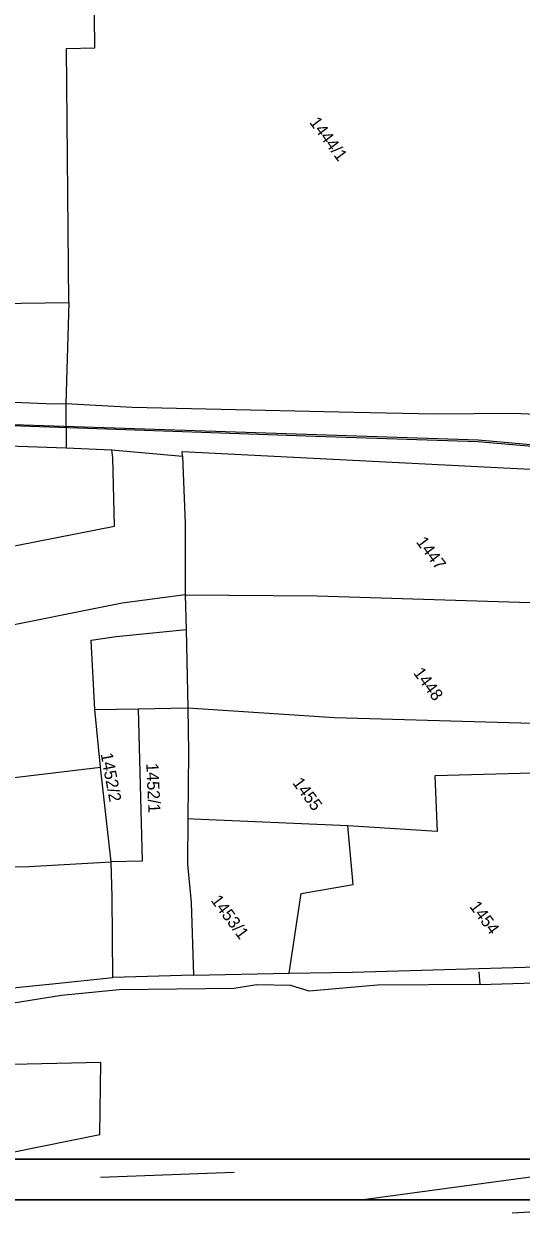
# Model space of a CAD drawing. Extents: x -601580 to 4, y -1204314 to 4.
# Drawn here: x -601526.1 to -601495.4, y -1203417.7 to -1203344.3 of the extents above; entities that cross this region are included whole.
import ezdxf

# ---------------------------------------------------------------- set-up
doc = ezdxf.new("R2010")
doc.units = 0
for name, color, linetype in [('00-KN-HRANICE PARCEL', 7, 'Continuous'), ('00-KN-PARC. CISLA', 7, 'Continuous'), ('00-KN-VNITRNI KRESBA', 7, 'Continuous'), ('00-RAZÍTKO', 7, 'Continuous'), ('00-SITE KOM. KABEL', 7, 'Continuous'), ('00-VAK-KANAL-POTRUBI', 7, 'Continuous'), ('00-VAK-VODA-RAD IGIS', 7, 'Continuous')]:
    doc.layers.add(name, color=color, linetype=linetype)

msp = doc.modelspace()

# ---------------------------------------------------------------- linework, layer by layer
for points in [[(-601473.985, -1203270.826), (-601473.985, -1203268.326), (-601579.036, -1203268.326), (-601579.036, -1203416.826), (-601473.985, -1203416.826), (-601473.985, -1203414.326)], [(-601476.485, -1203270.826), (-601576.536, -1203270.826), (-601576.536, -1203414.326), (-601476.485, -1203414.326)]]:
    msp.add_lwpolyline(points)
at = {"layer": '00-KN-HRANICE PARCEL'}
for p, q in [((-601536.431, -1203361.699), (-601523.31, -1203361.524)), ((-601523.31, -1203361.524), (-601523.507, -1203367.735)), ((-601524.247, -1203367.761), (-601523.507, -1203367.735)), ((-601523.507, -1203367.735), (-601519.416, -1203367.961)), ((-601523.507, -1203367.735), (-601523.485, -1203370.483)), ((-601523.485, -1203370.483), (-601520.657, -1203370.601)), ((-601520.657, -1203370.601), (-601516.305, -1203370.995)), ((-601516.146, -1203379.532), (-601516.07, -1203381.68)), ((-601516.07, -1203381.68), (-601515.982, -1203386.496)), ((-601519.037, -1203386.559), (-601515.982, -1203386.496)), ((-601515.972, -1203393.339), (-601516, -1203396.136)), ((-601525.779, -1203396.284), (-601520.705, -1203396.005)), ((-601520.652, -1203398.157), (-601520.705, -1203396.005)), ((-601533.392, -1203396.48), (-601525.779, -1203396.284)), ((-601520.593, -1203403.12), (-601520.652, -1203398.157)), ((-601515.62, -1203402.99), (-601509.719, -1203402.87)), ((-601509.719, -1203402.87), (-601505.813, -1203402.797)), ((-601505.813, -1203402.797), (-601489.733, -1203402.331)), ((-601515.62, -1203402.99), (-601520.593, -1203403.12)), ((-601521.36, -1203415.428), (-601514.23, -1203415.176)), ((-601521.36, -1203415.428), (-601514.23, -1203415.176)), ((-601521.36, -1203415.428), (-601514.23, -1203415.176)), ((-601514.23, -1203415.176), (-601513.12, -1203415.135)), ((-601514.23, -1203415.176), (-601513.12, -1203415.135)), ((-601514.23, -1203415.176), (-601513.12, -1203415.135))]:
    msp.add_line(p, q, dxfattribs=at)
for points in [[(-601523.31, -1203361.524), (-601523.466, -1203345.861), (-601521.716, -1203345.819), (-601521.876, -1203330.134), (-601508.421, -1203329.973), (-601508.417, -1203331.153), (-601502.745, -1203331.128), (-601502.721, -1203329.952), (-601495.974, -1203329.813), (-601495.979, -1203329.505), (-601494.76, -1203329.285)], [(-601538.155, -1203366.976), (-601533.617, -1203367.369), (-601524.247, -1203367.761)], [(-601519.416, -1203367.961), (-601505.738, -1203368.269), (-601500.73, -1203368.388)], [(-601500.73, -1203368.388), (-601495.876, -1203368.334), (-601490.849, -1203368.563)], [(-601536.468, -1203369.97), (-601529.902, -1203370.227), (-601526.434, -1203370.368), (-601523.485, -1203370.483)], [(-601516.305, -1203370.995), (-601516.326, -1203370.699), (-601486.343, -1203372.217)], [(-601516.305, -1203370.995), (-601516.138, -1203375.13), (-601516.146, -1203379.532)], [(-601516.146, -1203379.532), (-601520.032, -1203380.05), (-601536.877, -1203383.413), (-601546.173, -1203383.438)], [(-601516.146, -1203379.532), (-601507.994, -1203379.608), (-601482.385, -1203380.401)], [(-601520.705, -1203396.005), (-601521.356, -1203390.162), (-601521.703, -1203386.608), (-601519.037, -1203386.559)], [(-601519.037, -1203386.559), (-601518.789, -1203395.953), (-601520.705, -1203396.005)], [(-601515.982, -1203386.496), (-601515.936, -1203389.227), (-601515.972, -1203393.339)], [(-601515.982, -1203386.496), (-601506.921, -1203387.093), (-601484.65, -1203387.736)], [(-601488.061, -1203395.137), (-601488.124, -1203392.955), (-601491.62, -1203393.06), (-601491.697, -1203390.439), (-601500.729, -1203390.704), (-601500.584, -1203394.121), (-601506.108, -1203393.776)], [(-601506.108, -1203393.776), (-601515.632, -1203393.36), (-601515.972, -1203393.339)], [(-601509.719, -1203402.87), (-601508.991, -1203397.945), (-601505.778, -1203397.391), (-601506.108, -1203393.776)], [(-601516, -1203396.136), (-601515.77, -1203398.494), (-601515.62, -1203402.99)], [(-601531.893, -1203404.272), (-601524.523, -1203403.546), (-601520.593, -1203403.12)], [(-601541.249, -1203416.826), (-601541.253, -1203416.811), (-601521.411, -1203412.806), (-601521.341, -1203408.37), (-601534.084, -1203408.651)]]:
    msp.add_lwpolyline(points, dxfattribs=at)
at = {"layer": '00-KN-VNITRNI KRESBA'}
for p, q in [((-601520.602, -1203371.095), (-601520.657, -1203370.601)), ((-601520.509, -1203375.298), (-601520.602, -1203371.095)), ((-601536.556, -1203378.442), (-601520.509, -1203375.298)), ((-601521.934, -1203382.321), (-601520.392, -1203382.098)), ((-601521.703, -1203386.608), (-601521.934, -1203382.321)), ((-601520.392, -1203382.098), (-601516.07, -1203381.68)), ((-601528.253, -1203390.972), (-601521.356, -1203390.162))]:
    msp.add_line(p, q, dxfattribs=at)
at = {"layer": '00-RAZÍTKO'}
for points in [[(-601579.036, -1203268.326), (-601263.884, -1203268.326), (-601263.884, -1203416.826), (-601579.036, -1203416.826)], [(-601576.536, -1203270.826), (-601266.384, -1203270.826), (-601266.384, -1203414.326), (-601576.536, -1203414.326)]]:
    msp.add_lwpolyline(points, close=True, dxfattribs=at)
at = {"layer": '00-SITE KOM. KABEL'}
for points in [[(-601498.025, -1203402.77), (-601497.957, -1203403.566)], [(-601497.957, -1203403.566), (-601504.281, -1203403.603), (-601508.487, -1203403.96), (-601509.609, -1203403.622), (-601511.747, -1203403.578), (-601513.124, -1203403.803), (-601520.221, -1203403.89), (-601523.774, -1203404.236), (-601530.75, -1203405.341)], [(-601504.281, -1203403.603), (-601508.487, -1203403.96)], [(-601497.957, -1203403.566), (-601494.566, -1203403.453), (-601492.599, -1203403.251), (-601491.942, -1203403.062), (-601490.795, -1203403.232), (-601489.212, -1203403.066), (-601484.859, -1203403.159), (-601483.783, -1203403.233)], [(-601491.151, -1203417.372), (-601491.591, -1203417.41), (-601495.961, -1203417.658)]]:
    msp.add_lwpolyline(points, dxfattribs=at)
at = {"layer": '00-VAK-KANAL-POTRUBI'}
for points in [[(-601457.507, -1203375.843), (-601482.319, -1203371.409), (-601498.064, -1203369.993), (-601549.22, -1203368.323), (-601549.252, -1203368.343)], [(-601447.05, -1203377.753), (-601454.223, -1203376.476), (-601470.522, -1203373.573), (-601482.344, -1203371.468), (-601498.081, -1203370.112), (-601508.089, -1203369.766), (-601547.394, -1203368.407), (-601549.252, -1203368.343)]]:
    msp.add_lwpolyline(points, dxfattribs=at)
at = {"layer": '00-VAK-VODA-RAD IGIS'}
msp.add_lwpolyline([(-601408.015, -1203410.201), (-601412.637, -1203410.276), (-601415.742, -1203410.925), (-601417.591, -1203411.101), (-601438.673, -1203412.229), (-601455.194, -1203413.109), (-601471.722, -1203413.995), (-601474.786, -1203413.541), (-601487.677, -1203414.579), (-601493.751, -1203415.289), (-601501.198, -1203416.296), (-601505.146, -1203416.826)], dxfattribs=at)

# ---------------------------------------------------------------- texts
at = {"layer": '00-KN-PARC. CISLA'}
for s, rotation, p in [('1444/1', 306.58532, (-601508.506, -1203350.412)), ('1447', 306.58532, (-601501.916, -1203376.286)), ('1448', 306.58532, (-601502.095, -1203384.351)), ('1452/2', 280.58532, (-601521.361, -1203389.336)), ('1452/1', 272.58532, (-601518.541, -1203389.924)), ('1455', 306.58532, (-601509.552, -1203391.132)), ('1453/1', 306.58532, (-601514.587, -1203398.376)), ('1454', 306.58532, (-601498.628, -1203398.753))]:
    msp.add_text(s, height=0.75, rotation=rotation, dxfattribs=at).set_placement(p)

doc.saveas('drawing.dxf')
